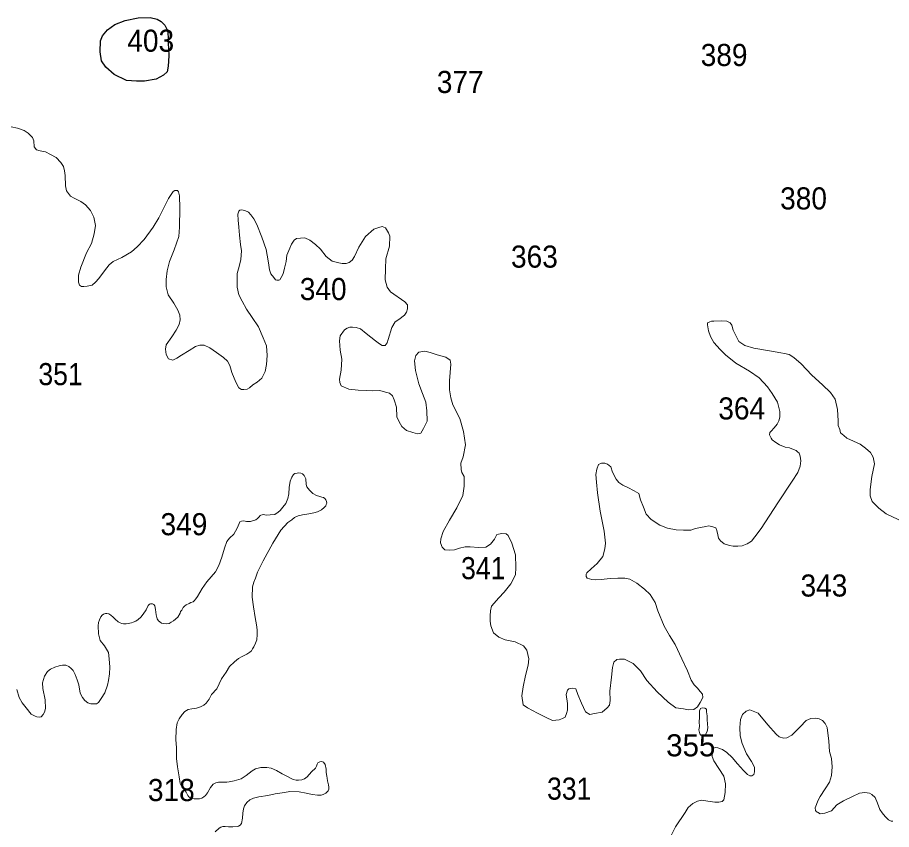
# Model space of a CAD drawing. Extents: x 445.4 to 500, y 8728.7 to 8784.
# Drawn here: x 451.34 to 457.68, y 8732.86 to 8738.74 of the extents above; entities that cross this region are included whole.
import ezdxf
from ezdxf.enums import TextEntityAlignment as Align

# ---------------------------------------------------------------- set-up
doc = ezdxf.new("R2010")
doc.units = 0
doc.header["$LTSCALE"] = 0.064
doc.layers.add('1', color=7, linetype='Continuous', lineweight=25)
doc.layers.add('2', color=7, linetype='Continuous', lineweight=13)
doc.layers.add('21', color=7, linetype='Continuous')

msp = doc.modelspace()

# ---------------------------------------------------------------- linework, layer by layer
at = {"layer": '1'}
msp.add_lwpolyline([(452.4413, 8738.4607), (452.4369, 8738.3855), (452.428, 8738.3457), (452.4015, 8738.3213), (452.3505, 8738.2926), (452.2641, 8738.2771), (452.2065, 8738.2771), (452.1355, 8738.2837), (452.0447, 8738.3258), (451.9849, 8738.3789), (451.9538, 8738.4253), (451.9428, 8738.4916), (451.9472, 8738.5713), (451.9605, 8738.6067), (451.9981, 8738.6487), (452.0491, 8738.6885), (452.1245, 8738.7172), (452.2197, 8738.7372), (452.3062, 8738.7394), (452.3571, 8738.7261), (452.3859, 8738.7106), (452.4125, 8738.6841), (452.4303, 8738.6443), (452.4369, 8738.5956), (452.4369, 8738.5492), (452.4391, 8738.5138)], close=True, dxfattribs=at)
at = {"layer": '2'}
for points in [[(452.0387, 8736.971), (452.0094, 8736.9481), (451.976, 8736.9043), (451.9342, 8736.8479), (451.9112, 8736.8229), (451.8862, 8736.8), (451.8506, 8736.7937), (451.8256, 8736.7916), (451.8088, 8736.7916), (451.7942, 8736.8), (451.7859, 8736.8208), (451.7859, 8736.873), (451.8026, 8736.9314), (451.8444, 8737.0336), (451.8799, 8737.1024), (451.9008, 8737.1712), (451.9091, 8737.2317), (451.8987, 8737.2937), (451.8736, 8737.3417), (451.8381, 8737.3813), (451.8026, 8737.4064), (451.7545, 8737.4293), (451.7294, 8737.446), (451.7002, 8737.4835), (451.6939, 8737.519), (451.6897, 8737.5941), (451.6855, 8737.6274), (451.6772, 8737.6587), (451.6584, 8737.6879), (451.6242, 8737.7251), (451.5845, 8737.746), (451.5489, 8737.7668), (451.5092, 8737.7731), (451.4821, 8737.7814), (451.4653, 8737.8023), (451.4633, 8737.8461), (451.4528, 8737.869), (451.4215, 8737.9024), (451.3922, 8737.9212), (451.3462, 8737.9378), (451.3003, 8737.9462)], [(453.2968, 8737.0173), (453.2904, 8736.9727), (453.2777, 8736.9231), (453.27, 8736.8819), (453.2547, 8736.8552), (453.2445, 8736.8399), (453.2368, 8736.8361), (453.2241, 8736.8374), (453.2139, 8736.8399), (453.2024, 8736.8552), (453.1808, 8736.8819), (453.1706, 8736.9124), (453.1629, 8736.962), (453.154, 8737.0179), (453.1451, 8737.0586), (453.1155, 8737.1487), (453.0785, 8737.2402), (453.0569, 8737.2809), (453.0352, 8737.3089), (453.0186, 8737.3293), (452.9919, 8737.342), (452.9677, 8737.3471), (452.9562, 8737.3445), (452.9473, 8737.3369), (452.9409, 8737.3153), (452.9435, 8737.2708), (452.9473, 8737.2199), (452.9524, 8737.1627), (452.96, 8737.0953), (452.9677, 8737.0495), (452.9637, 8736.9855), (452.9512, 8736.9355), (452.9365, 8736.8854), (452.9365, 8736.8353), (452.9365, 8736.7853), (452.947, 8736.7311), (452.9721, 8736.6831), (453.0034, 8736.6268), (453.0452, 8736.5648), (453.0912, 8736.4981), (453.1246, 8736.4188), (453.1497, 8736.3604), (453.1538, 8736.2916), (453.1497, 8736.2249), (453.1392, 8736.1748), (453.1139, 8736.1258), (453.0804, 8736.0966), (453.0491, 8736.0778), (453.0261, 8736.057), (453.0073, 8736.0465), (452.9843, 8736.0445), (452.9676, 8736.0445), (452.9488, 8736.057), (452.9258, 8736.0966), (452.8986, 8736.1675), (452.8819, 8736.2176), (452.8652, 8736.2489), (452.838, 8736.276), (452.7858, 8736.3114), (452.7377, 8736.3469), (452.6959, 8736.3657), (452.6667, 8736.3657), (452.6332, 8736.3552), (452.5893, 8736.3281), (452.5328, 8736.2935), (452.4993, 8736.2705), (452.4701, 8736.258), (452.4387, 8736.2664), (452.422, 8736.2976), (452.4178, 8736.3373), (452.422, 8736.3686), (452.4617, 8736.4249), (452.4952, 8736.4749), (452.5161, 8736.5146), (452.5223, 8736.5479), (452.5202, 8736.5834), (452.5056, 8736.6188), (452.4764, 8736.671), (452.4365, 8736.7311), (452.4219, 8736.7874), (452.4219, 8736.8416), (452.4302, 8736.9042), (452.4469, 8736.9709), (452.4804, 8737.0564), (452.5138, 8737.1535), (452.518, 8737.2202), (452.5201, 8737.3579), (452.518, 8737.4476), (452.5117, 8737.4768), (452.5034, 8737.4851), (452.4846, 8737.4851), (452.472, 8737.4789), (452.4386, 8737.4288), (452.4031, 8737.3558), (452.3676, 8737.287), (452.3278, 8737.2202), (452.2631, 8737.1305), (452.2108, 8737.0784), (452.1711, 8737.0409), (452.1001, 8737.0012), (452.0387, 8736.971)], [(454.5901, 8735.6433), (454.5762, 8735.7403), (454.5484, 8735.8346), (454.4984, 8735.9344), (454.4845, 8735.9843), (454.4734, 8736.0425), (454.4734, 8736.1063), (454.4841, 8736.2271), (454.4786, 8736.2576), (454.448, 8736.2798), (454.3841, 8736.2964), (454.3341, 8736.3131), (454.2952, 8736.3214), (454.2508, 8736.3158), (454.2313, 8736.2909), (454.2202, 8736.2521), (454.2286, 8736.1828), (454.2508, 8736.0857), (454.2786, 8736.0164), (454.3036, 8735.9526), (454.3091, 8735.8889), (454.3115, 8735.815), (454.2865, 8735.7623), (454.267, 8735.729), (454.242, 8735.7235), (454.2087, 8735.7318), (454.1615, 8735.7484), (454.1281, 8735.7762), (454.1087, 8735.8094), (454.092, 8735.8455), (454.0892, 8735.9176), (454.0726, 8735.9702), (454.0615, 8735.998), (454.0392, 8736.0174), (454.0115, 8736.0257), (453.9698, 8736.0368), (453.917, 8736.034), (453.8753, 8736.0368), (453.8115, 8736.0395), (453.7442, 8736.0469), (453.6887, 8736.0719), (453.6803, 8736.094), (453.6776, 8736.119), (453.6887, 8736.1855), (453.6942, 8736.2631), (453.6831, 8736.3297), (453.6776, 8736.3962), (453.6831, 8736.4323), (453.7137, 8736.4766), (453.7331, 8736.4877), (453.7526, 8736.496), (453.772, 8736.496), (453.797, 8736.4933), (453.8303, 8736.4849), (453.8692, 8736.4489), (453.9387, 8736.3962), (453.9664, 8736.374), (453.9859, 8736.363), (454.0081, 8736.363), (454.022, 8736.3824), (454.0303, 8736.4073), (454.0553, 8736.4933), (454.0803, 8736.5348), (454.1081, 8736.5515), (454.147, 8736.582), (454.1637, 8736.6042), (454.1692, 8736.6291), (454.1692, 8736.6568), (454.1498, 8736.679), (454.0472, 8736.7529), (454.0222, 8736.7861), (454.0083, 8736.8388), (454.0111, 8736.9192), (454.0138, 8736.9913), (454.0388, 8737.0828), (454.0416, 8737.1549), (454.0333, 8737.1798), (454.0111, 8737.2159), (453.9861, 8737.2242), (453.9611, 8737.2186), (453.9249, 8737.2048), (453.8666, 8737.1521), (453.8166, 8737.0745), (453.7861, 8737.0079), (453.7694, 8736.9802), (453.7472, 8736.9636), (453.7249, 8736.958), (453.6972, 8736.958), (453.6722, 8736.9608), (453.6249, 8736.9747), (453.5805, 8737.0079), (453.5388, 8737.0606), (453.5027, 8737.0939), (453.4612, 8737.1266), (453.4255, 8737.1432), (453.3949, 8737.1406), (453.3669, 8737.1381), (453.349, 8737.1254), (453.3299, 8737.0961), (453.3172, 8737.0681), (453.2968, 8737.0173)], [(457.7636, 8735.0838), (457.6358, 8735.1448), (457.583, 8735.1836), (457.5358, 8735.2335), (457.5219, 8735.2751), (457.5219, 8735.3195), (457.533, 8735.4137), (457.5513, 8735.5068), (457.543, 8735.5539), (457.5235, 8735.5872), (457.4874, 8735.6204), (457.4485, 8735.6482), (457.4013, 8735.6703), (457.3513, 8735.6925), (457.3291, 8735.7119), (457.3068, 8735.7313), (457.3013, 8735.7535), (457.2902, 8735.784), (457.2902, 8735.8173), (457.2846, 8735.9004), (457.2676, 8735.9745), (457.2343, 8736.0216), (457.1759, 8736.0771), (457.0982, 8736.1491), (457.0204, 8736.2295), (456.9676, 8736.2767), (456.9343, 8736.2988), (456.9009, 8736.3044), (456.8732, 8736.3099), (456.8065, 8736.321), (456.6781, 8736.3444), (456.6142, 8736.3638), (456.5698, 8736.3915), (456.5503, 8736.4303), (456.5281, 8736.4747), (456.5198, 8736.5107), (456.5059, 8736.5273), (456.4837, 8736.5384), (456.442, 8736.5412), (456.3892, 8736.5384), (456.3726, 8736.5384), (456.3587, 8736.5356), (456.342, 8736.5273), (456.342, 8736.5135), (456.3503, 8736.4691), (456.3642, 8736.4275), (456.3892, 8736.3859), (456.4337, 8736.3333), (456.4726, 8736.2944), (456.5476, 8736.2362), (456.6476, 8736.178), (456.717, 8736.1281), (456.7784, 8736.0625)], [(456.7784, 8736.0625), (456.8117, 8736.0153), (456.8506, 8735.9516), (456.8673, 8735.885), (456.8673, 8735.8435), (456.8589, 8735.8185), (456.8478, 8735.7936), (456.8256, 8735.7658), (456.8034, 8735.7436), (456.7951, 8735.7326), (456.7923, 8735.7159), (456.8034, 8735.691), (456.8117, 8735.6799), (456.8367, 8735.6605), (456.8645, 8735.6438), (456.9062, 8735.6272), (456.9367, 8735.6217), (456.9645, 8735.6106), (456.9839, 8735.6023), (456.9951, 8735.5939), (457.0062, 8735.5828), (457.0145, 8735.5607), (457.0175, 8735.5283), (457.0147, 8735.4895), (456.9981, 8735.4424), (456.9564, 8735.3814), (456.8509, 8735.2233), (456.7314, 8735.0376), (456.6863, 8734.9781), (456.6613, 8734.9448), (456.6308, 8734.9254), (456.5946, 8734.9116), (456.5613, 8734.9088), (456.528, 8734.9088), (456.503, 8734.9143), (456.4641, 8734.9254), (456.4363, 8734.9476), (456.4224, 8734.967), (456.4169, 8734.992), (456.4113, 8735.0225), (456.403, 8735.0419), (456.3808, 8735.0502), (456.353, 8735.0557), (456.3308, 8735.053), (456.2919, 8735.0446), (456.2558, 8735.0363), (456.2224, 8735.0252), (456.1696, 8735.0252), (456.1169, 8735.028), (456.053, 8735.0391), (455.9974, 8735.0613), (455.9335, 8735.1029), (455.8974, 8735.1417), (455.878, 8735.1916), (455.8585, 8735.2442), (455.8442, 8735.2901), (455.8108, 8735.3095), (455.7664, 8735.3344), (455.7303, 8735.351), (455.6997, 8735.3705), (455.6803, 8735.3954), (455.6553, 8735.4453), (455.6414, 8735.4841), (455.6192, 8735.5035), (455.5997, 8735.5118), (455.5747, 8735.5118), (455.5525, 8735.5008), (455.5414, 8735.4675), (455.533, 8735.4287), (455.5386, 8735.3732), (455.5469, 8735.2956), (455.5664, 8735.1625), (455.5942, 8735.0184), (455.6049, 8734.9306), (455.5994, 8734.889), (455.5855, 8734.8335), (455.5438, 8734.7836), (455.4994, 8734.7448), (455.4688, 8734.7171), (455.4632, 8734.706), (455.4632, 8734.6894), (455.4716, 8734.6783), (455.5049, 8734.6672), (455.5327, 8734.6644), (455.5716, 8734.6672), (455.6382, 8734.6755), (455.6938, 8734.6783), (455.7438, 8734.6783), (455.7799, 8734.67), (455.8299, 8734.6422), (455.8855, 8734.5979), (455.9271, 8734.5591), (455.9632, 8734.5009), (455.9827, 8734.4399), (456.0279, 8734.3294), (456.0668, 8734.2629), (456.1084, 8734.1963), (456.1556, 8734.0938), (456.1971, 8734.0071), (456.2249, 8733.9378), (456.2471, 8733.9046)], [(456.2471, 8733.9046), (456.2693, 8733.8796), (456.2888, 8733.8574), (456.3054, 8733.838), (456.3082, 8733.8131), (456.2888, 8733.777), (456.2693, 8733.7465), (456.2443, 8733.7271), (456.2027, 8733.7244), (456.1693, 8733.7299), (456.1138, 8733.7382), (456.0582, 8733.7798), (455.9777, 8733.8547), (455.9027, 8733.9351), (455.8582, 8734.0071), (455.8054, 8734.0598), (455.761, 8734.082), (455.7416, 8734.0903), (455.7221, 8734.0903), (455.7054, 8734.0903), (455.686, 8734.0875), (455.6638, 8734.0681), (455.6554, 8734.0293), (455.6471, 8733.96), (455.636, 8733.8602), (455.6388, 8733.7909), (455.6332, 8733.7576), (455.6166, 8733.7382), (455.5804, 8733.7077), (455.5249, 8733.6966), (455.4916, 8733.6911), (455.4582, 8733.7105), (455.4304, 8733.7715), (455.4027, 8733.8353), (455.3888, 8733.8768), (455.3666, 8733.8796), (455.3388, 8733.8768), (455.3277, 8733.8658), (455.3193, 8733.8353), (455.3277, 8733.7687), (455.3277, 8733.7216), (455.3221, 8733.6966), (455.311, 8733.6717), (455.2916, 8733.6606), (455.2693, 8733.6523), (455.2193, 8733.6467), (455.1749, 8733.6689), (455.111, 8733.6994), (455.0388, 8733.7382), (455.0082, 8733.7604), (454.9971, 8733.8242), (455.0082, 8733.8907), (455.0234, 8733.9719), (455.0428, 8734.0468), (455.0484, 8734.0939), (455.0345, 8734.1549), (455.0095, 8734.1882), (454.9484, 8734.2159), (454.8762, 8734.2297), (454.8317, 8734.2491), (454.7928, 8734.2824), (454.7734, 8734.3323), (454.7678, 8734.3656), (454.7678, 8734.4044), (454.7706, 8734.4404), (454.779, 8734.4737), (454.8317, 8734.5347), (454.8706, 8734.5763), (454.9178, 8734.6364), (454.9511, 8734.7029), (454.9539, 8734.7556), (454.9511, 8734.8471), (454.9261, 8734.9303), (454.8983, 8734.9857), (454.8845, 8734.9996), (454.8539, 8735.0023), (454.8178, 8734.994), (454.8011, 8734.9607), (454.7706, 8734.9247), (454.7372, 8734.9025), (454.6845, 8734.8998), (454.6233, 8734.9053), (454.5872, 8734.9053), (454.5456, 8734.8942), (454.5095, 8734.8831), (454.4761, 8734.8803), (454.44, 8734.8831), (454.4206, 8734.9025), (454.4095, 8734.933), (454.4122, 8734.9635), (454.4289, 8735.0162), (454.4733, 8735.0966), (454.5262, 8735.1869), (454.5707, 8735.2757), (454.579, 8735.345), (454.579, 8735.4143), (454.5623, 8735.442), (454.5595, 8735.4642), (454.5568, 8735.5113), (454.5734, 8735.5557), (454.5901, 8735.6433)], [(453.2341, 8735.1552), (453.2471, 8735.1668), (453.2679, 8735.1915), (453.2874, 8735.2187), (453.303, 8735.2538), (453.3095, 8735.2888), (453.3134, 8735.3355), (453.3199, 8735.3796), (453.3316, 8735.4095), (453.3446, 8735.4276), (453.3537, 8735.4354), (453.3706, 8735.438), (453.3836, 8735.4406), (453.3966, 8735.438), (453.4083, 8735.4328), (453.4213, 8735.4225), (453.4343, 8735.3978), (453.4356, 8735.3563), (453.4395, 8735.3394), (453.4603, 8735.3148), (453.485, 8735.2901), (453.5097, 8735.2758), (453.5344, 8735.2693), (453.55, 8735.2654), (453.5617, 8735.2629), (453.5721, 8735.2538), (453.5786, 8735.246), (453.5838, 8735.233), (453.5851, 8735.2213), (453.5812, 8735.2109), (453.5773, 8735.2006), (453.5656, 8735.1902), (453.5461, 8735.1733), (453.5188, 8735.1577), (453.4915, 8735.15), (453.4551, 8735.1435), (453.4083, 8735.1357), (453.3784, 8735.1292), (453.3524, 8735.1162), (453.3316, 8735.1007), (453.3025, 8735.0814), (453.2513, 8735.0246), (453.1944, 8734.9309), (453.1233, 8734.8031), (453.0834, 8734.7207), (453.0687, 8734.6775), (453.0557, 8734.6483), (453.0476, 8734.6158), (453.0443, 8734.5395), (453.0541, 8734.4696), (453.0671, 8734.3917), (453.0754, 8734.3397), (453.0815, 8734.3036), (453.0799, 8734.269), (453.0784, 8734.2299), (453.0694, 8734.2074), (453.0573, 8734.1803), (453.0483, 8734.1652), (453.0408, 8734.1502), (453.0272, 8734.1412), (453.0061, 8734.1261), (452.9714, 8734.1111), (452.9458, 8734.0946), (452.9157, 8734.072), (452.8795, 8734.0374), (452.8557, 8733.997), (452.8222, 8733.9484), (452.7887, 8733.8755), (452.7492, 8733.836), (452.7327, 8733.8016), (452.7111, 8733.7723), (452.6941, 8733.7568), (452.6709, 8733.7445), (452.6415, 8733.7368), (452.6075, 8733.7306), (452.5812, 8733.726), (452.558, 8733.7121), (452.5379, 8733.6905), (452.5148, 8733.6581), (452.5008, 8733.6288), (452.4931, 8733.5825), (452.4916, 8733.5053), (452.4977, 8733.4513), (452.4965, 8733.3712), (452.5046, 8733.31), (452.5159, 8733.2375), (452.5239, 8733.1892), (452.5368, 8733.1618), (452.5514, 8733.1473), (452.5659, 8733.128), (452.5723, 8733.1183), (452.5788, 8733.1038), (452.5853, 8733.0942), (452.5933, 8733.0893), (452.6095, 8733.0813), (452.6256, 8733.0781), (452.6434, 8733.0781), (452.6643, 8733.0781), (452.6805, 8733.0829), (452.695, 8733.0926), (452.7079, 8733.1022)], [(451.8152, 8733.8131), (451.832, 8733.7913), (451.8555, 8733.7746), (451.8773, 8733.7662), (451.8975, 8733.7662), (451.9177, 8733.7679), (451.9311, 8733.7779), (451.9512, 8733.8047), (451.9781, 8733.8467), (451.9978, 8733.9031), (452.0035, 8733.9372), (452.012, 8733.9854), (452.0149, 8734.0337), (452.0092, 8734.0934), (452.0035, 8734.1388), (451.975, 8734.1871), (451.9437, 8734.2268), (451.9324, 8734.2751), (451.9295, 8734.3319), (451.9316, 8734.3555), (451.9381, 8734.3749), (451.9495, 8734.3976), (451.9584, 8734.4089), (451.9689, 8734.4178), (451.9819, 8734.4218), (451.9916, 8734.421), (452.0062, 8734.4186), (452.0215, 8734.4105), (452.0377, 8734.396), (452.0515, 8734.3798), (452.0742, 8734.362), (452.0896, 8734.3531), (452.1017, 8734.3491), (452.1122, 8734.3475), (452.1325, 8734.3467), (452.1471, 8734.3491), (452.1698, 8734.3531), (452.1827, 8734.3588), (452.2021, 8734.3669), (452.2183, 8734.3782), (452.2378, 8734.3952), (452.2564, 8734.4178), (452.2767, 8734.4484), (452.291, 8734.4789), (452.3013, 8734.4892), (452.3091, 8734.4918), (452.322, 8734.4905), (452.3323, 8734.4866), (452.3388, 8734.4763), (452.3452, 8734.4518), (452.3491, 8734.4119), (452.3556, 8734.3822), (452.3659, 8734.3694), (452.3749, 8734.3616), (452.3878, 8734.3526), (452.4046, 8734.3487), (452.4214, 8734.3475), (452.4434, 8734.35), (452.4576, 8734.3578), (452.4756, 8734.3694), (452.5062, 8734.3947), (452.5224, 8734.4245), (452.5265, 8734.4353), (452.5346, 8734.4447), (452.5455, 8734.465), (452.5549, 8734.4758), (452.5658, 8734.4853), (452.5888, 8734.4948), (452.5996, 8734.5002), (452.6173, 8734.5069), (452.624, 8734.5123), (452.6362, 8734.5272), (452.6484, 8734.5448), (452.6836, 8734.6016), (452.7161, 8734.6502), (452.7787, 8734.7236), (452.8043, 8734.7691), (452.8242, 8734.8287), (452.8441, 8734.894), (452.8612, 8734.9423), (452.8811, 8734.9679), (452.9124, 8734.9963), (452.9354, 8735.04), (452.944, 8735.057), (452.9497, 8735.0741), (452.9553, 8735.0854), (452.9667, 8735.0911), (452.9838, 8735.094), (453.0037, 8735.0883), (453.0322, 8735.0883), (453.0703, 8735.1007), (453.0833, 8735.1097), (453.095, 8735.1214), (453.1015, 8735.1305), (453.108, 8735.1344), (453.1262, 8735.1383), (453.1366, 8735.137), (453.1509, 8735.1344), (453.1756, 8735.1357), (453.2081, 8735.1396), (453.2341, 8735.1552)], [(451.3414, 8733.871), (451.3573, 8733.8126), (451.3785, 8733.7755), (451.4078, 8733.7384), (451.4449, 8733.6934), (451.4725, 8733.6773), (451.4843, 8733.6723), (451.5027, 8733.6706), (451.5162, 8733.674), (451.5313, 8733.6907), (451.5414, 8733.7075), (451.5481, 8733.7343), (451.5447, 8733.7964), (451.5279, 8733.8785), (451.5263, 8733.9204), (451.5397, 8733.9674), (451.5615, 8734.0026), (451.5834, 8734.0193), (451.6153, 8734.0328), (451.6472, 8734.0428), (451.6707, 8734.0478), (451.6942, 8734.0462), (451.7161, 8734.0378), (451.7346, 8734.0244), (451.748, 8734.0076), (451.7631, 8733.9808), (451.7782, 8733.9422), (451.7883, 8733.9037), (451.8001, 8733.845), (451.8152, 8733.8131)], [(456.0815, 8732.8188), (456.1108, 8732.8772), (456.1803, 8732.9799), (456.2016, 8733.0171), (456.2362, 8733.0463), (456.2708, 8733.0623), (456.3028, 8733.0703), (456.3454, 8733.0623), (456.3959, 8733.0543), (456.4252, 8733.0543), (456.4492, 8733.0596), (456.4598, 8733.0729), (456.4705, 8733.1261), (456.4732, 8733.1872), (456.4598, 8733.243), (456.4252, 8733.2988), (456.388, 8733.3546), (456.3773, 8733.3865), (456.3746, 8733.4264), (456.3853, 8733.445), (456.4013, 8733.4503), (456.4172, 8733.4476), (456.4519, 8733.437), (456.4838, 8733.4157), (456.5211, 8733.3785), (456.561, 8733.3333), (456.6036, 8733.2855), (456.6329, 8733.2563), (456.6489, 8733.2456), (456.6649, 8733.2456), (456.6782, 8733.2563), (456.6835, 8733.2749), (456.6835, 8733.3094), (456.6622, 8733.3493), (456.6249, 8733.4051), (456.5931, 8733.4808), (456.5798, 8733.5366), (456.5772, 8733.595), (456.5825, 8733.6535), (456.5958, 8733.6907), (456.6224, 8733.7146), (456.6491, 8733.7226), (456.673, 8733.7146), (456.7103, 8733.6987), (456.7795, 8733.6163), (456.8408, 8733.5472), (456.8621, 8733.5286), (456.894, 8733.518), (456.918, 8733.5206), (456.9526, 8733.5392), (457.0138, 8733.6004), (457.0564, 8733.6455), (457.091, 8733.6615), (457.1283, 8733.6641), (457.1523, 8733.6588), (457.1762, 8733.6455), (457.1949, 8733.6243)], [(457.1949, 8733.6243), (457.2082, 8733.595), (457.2215, 8733.4967), (457.2268, 8733.4223), (457.2401, 8733.3718), (457.2455, 8733.3107), (457.2401, 8733.2469), (457.2268, 8733.1991), (457.1949, 8733.1512), (457.158, 8733.0965), (457.142, 8733.0646), (457.1314, 8733.038), (457.1234, 8733.0141), (457.126, 8732.9955), (457.1314, 8732.9848), (457.1394, 8732.9822), (457.158, 8732.9716), (457.1926, 8732.9742), (457.2405, 8732.9928), (457.2805, 8733.0353), (457.3284, 8733.0646), (457.3923, 8733.0965), (457.4429, 8733.1204), (457.4828, 8733.1257), (457.5148, 8733.1204), (457.5334, 8733.1097), (457.5574, 8733.0885), (457.5733, 8733.0486), (457.592, 8733.0008), (457.608, 8732.9769), (457.6293, 8732.9503), (457.6532, 8732.9264), (457.6719, 8732.9184), (457.6852, 8732.9184)], [(452.7079, 8733.1022), (452.7208, 8733.1232), (452.7434, 8733.1618), (452.7628, 8733.186), (452.7805, 8733.194), (452.7999, 8733.1989), (452.8177, 8733.1989), (452.8386, 8733.1989), (452.8612, 8733.2005), (452.8774, 8733.2021), (452.9145, 8733.2102), (452.9645, 8733.2246), (453.0016, 8733.2488), (453.0436, 8733.2826), (453.0694, 8733.2955), (453.1066, 8733.3052), (453.1292, 8733.3068), (453.1517, 8733.3068), (453.1824, 8733.3004), (453.2211, 8733.2842), (453.2631, 8733.2601), (453.2905, 8733.2456), (453.3406, 8733.2182), (453.3629, 8733.215), (453.3804, 8733.215), (453.4044, 8733.2166), (453.4235, 8733.2229), (453.4426, 8733.2373), (453.4745, 8733.2739), (453.5032, 8733.3009), (453.5096, 8733.3168), (453.5144, 8733.3296), (453.5208, 8733.3391), (453.5351, 8733.3471), (453.5463, 8733.3487), (453.5606, 8733.3455), (453.5734, 8733.328), (453.5798, 8733.293), (453.5814, 8733.2691), (453.5861, 8733.2436), (453.5877, 8733.2277), (453.5909, 8733.2086), (453.5957, 8733.1911), (453.5973, 8733.18), (453.5989, 8733.1641), (453.5989, 8733.1497), (453.5957, 8733.137), (453.5782, 8733.1195), (453.559, 8733.11), (453.5447, 8733.1052), (453.5176, 8733.1052), (453.4825, 8733.11), (453.4697, 8733.1131), (453.4347, 8733.1195), (453.3852, 8733.1291), (453.3183, 8733.1322), (453.2784, 8733.1259), (453.2114, 8733.1163), (453.1572, 8733.1036), (453.0918, 8733.094), (453.0536, 8733.0845), (453.0275, 8733.0708), (453.0052, 8733.0533), (452.9893, 8733.0294), (452.9829, 8733.0055), (452.9781, 8732.9753), (452.9749, 8732.9387), (452.9685, 8732.9005), (452.959, 8732.8878), (452.9446, 8732.8814), (452.935, 8732.8798), (452.9047, 8732.8751), (452.8744, 8732.8751), (452.8489, 8732.8782), (452.8314, 8732.8782), (452.817, 8732.8735), (452.8059, 8732.8655), (452.7772, 8732.84)]]:
    msp.add_lwpolyline(points, dxfattribs=at)
msp.add_lwpolyline([(456.3223, 8733.7367), (456.3037, 8733.7378), (456.2917, 8733.7323), (456.2851, 8733.7159), (456.284, 8733.6908), (456.284, 8733.6678), (456.2818, 8733.6361), (456.284, 8733.6032), (456.2807, 8733.5792), (456.2873, 8733.5496), (456.2949, 8733.5398), (456.3124, 8733.5387), (456.3288, 8733.5453), (456.3409, 8733.5661), (456.3441, 8733.5945), (456.342, 8733.6229), (456.3398, 8733.6514), (456.3409, 8733.6809), (456.3365, 8733.7105), (456.3343, 8733.728)], close=True, dxfattribs=at)

# ---------------------------------------------------------------- texts
at = {"layer": '21'}
for s, width, p in [('403', 0.95, (452.1404, 8738.4911)), ('389', 0.95, (456.2933, 8738.3878)), ('377', 0.95, (454.3821, 8738.1923)), ('380', 0.95, (456.8688, 8737.3488)), ('351', 0.9, (451.4963, 8736.0757)), ('364', 0.95, (456.4209, 8735.8273)), ('349', 0.95, (452.3809, 8734.9887)), ('341', 0.9, (454.5577, 8734.6701)), ('343', 0.95, (457.0164, 8734.5444)), ('318', 0.95, (452.2896, 8733.0629)), ('331', 0.9, (455.1804, 8733.0732))]:
    msp.add_text(s, height=0.16, dxfattribs=dict(at, width=width)).set_placement(p)
at = {"layer": '21', "width": 0.95}
for s, p in [('363', (455.2586, 8736.9271)), ('340', (453.7288, 8736.692))]:
    msp.add_text(s, height=0.16, dxfattribs=at).set_placement(p, align=Align.RIGHT)
at = {"layer": '21'}
msp.add_text('355', height=0.16, dxfattribs=at).set_placement((456.3999, 8733.3868), align=Align.RIGHT)

doc.saveas('drawing.dxf')
